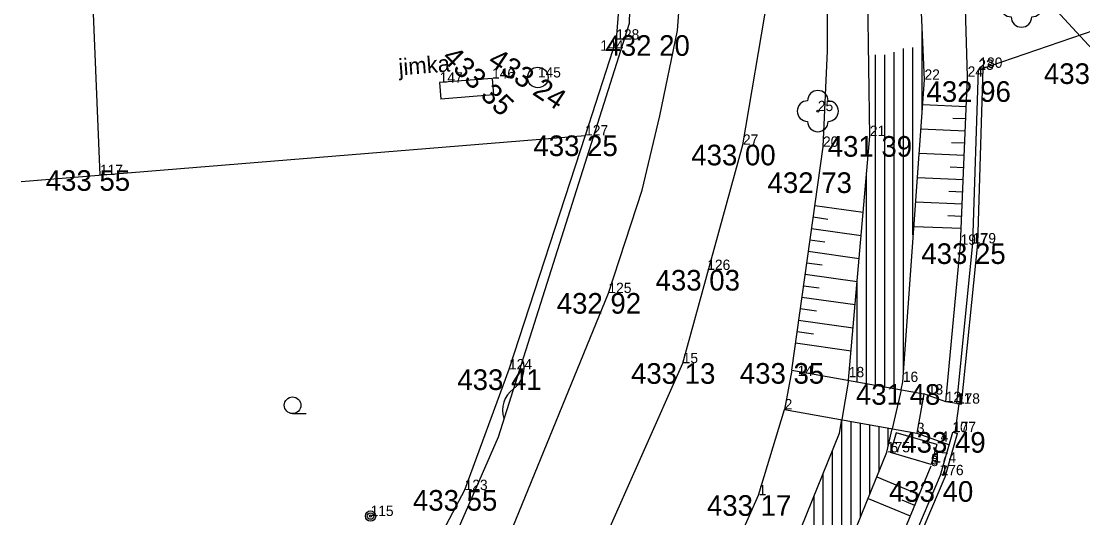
# Model space of a CAD drawing. Extents: x -559180 to -551373, y -1076947 to -1072071.
# Drawn here: x -553969.8 to -553918.3, y -1074053.3 to -1074029.3 of the extents above; entities that cross this region are included whole.
import ezdxf

# ---------------------------------------------------------------- set-up
doc = ezdxf.new("R2010")
doc.units = 0
for name, color, linetype in [('12_PLOTY', 7, 'Continuous'), ('13_PLOTY', 7, 'Continuous'), ('17_KOMUNIKACE', 7, 'Continuous'), ('18_POLOHOPIS', 7, 'Continuous'), ('1_VODA_ZN', 7, 'Continuous'), ('20_EL_ZN', 7, 'Continuous'), ('26_SRAFY', 7, 'Continuous'), ('27_HRANA_PATA', 7, 'Continuous'), ('28_VODA', 7, 'Continuous'), ('30_SDEL_ZN', 7, 'Continuous'), ('32', 7, 'Continuous'), ('34_ZELEN', 7, 'Continuous'), ('3_BODY', 7, 'Continuous'), ('40_KANAL_ZN', 7, 'Continuous'), ('45_ZN_KULTURY', 7, 'Continuous'), ('52_POPIS_UCELOVY', 7, 'Continuous'), ('6_VYSKY', 7, 'Continuous'), ('NNnadzemní', 7, 'Continuous')]:
    doc.layers.add(name, color=color, linetype=linetype)

# ---------------------------------------------------------------- blocks, each defined once
blk = doc.blocks.new('STL')
at = {"layer": '34_ZELEN'}
blk.add_circle((0, 0), 0.05, dxfattribs=at)
for centre, start, end in [((0, 0.5), 0, 180), ((-0.5, 0), 90, 270), ((0.5, 0), 270, 90), ((0, -0.5), 180, 0)]:
    blk.add_arc(centre, 0.5, start, end, dxfattribs=at)
blk = doc.blocks.new('SLD')
at = {"layer": '20_EL_ZN'}
for radius in [0.25, 0.158, 0.05]:
    blk.add_circle((0, 0), radius, dxfattribs=at)
blk = doc.blocks.new('SAK')
at = {"layer": '40_KANAL_ZN'}
blk.add_circle((0, 0), 0.5, dxfattribs=at)
blk = doc.blocks.new('ZAHRAD')
at = {"layer": '45_ZN_KULTURY'}
blk.add_line((0, 0), (0.65, 0.003), dxfattribs=at)
blk.add_circle((0, 0.403), 0.403, dxfattribs=at)
blk = doc.blocks.new('POINT_DISPLAY')
blk.add_line((0, 0), (0, 0))
blk = doc.blocks.new('SDEP')
at = {"layer": '30_SDEL_ZN'}
for centre, radius, start, end in [((0.75, -1.001), 1.251, 53.1529, 126.8469), ((2.25, 1), 1.25, 233.13, 306.8698)]:
    blk.add_arc(centre, radius, start, end, dxfattribs=at)

msp = doc.modelspace()

# ---------------------------------------------------------------- linework, layer by layer
at = {"layer": '12_PLOTY'}
for p, q in [((-553940.34, -1074022.2), (-553940.96, -1074030.16)), ((-553966.395, -1074027.015), (-553965.99, -1074036.73)), ((-553923.41, -1074031.63), (-553914.73, -1074028.65)), ((-553940.96, -1074030.16), (-553942.47, -1074034.81)), ((-553923.67, -1074040.04), (-553923.41, -1074031.63)), ((-553923.44, -1074040.054), (-553923.177, -1074031.55)), ((-553969.801, -1074037.041), (-553942.47, -1074034.81)), ((-553942.47, -1074034.81), (-553946.16, -1074046.15)), ((-553924.45, -1074047.81), (-553923.67, -1074040.04)), ((-553924.221, -1074047.832), (-553923.44, -1074040.054)), ((-553946.16, -1074046.15), (-553948.31, -1074052)), ((-553924.529, -1074049.222), (-553924.336, -1074047.821)), ((-553924.45, -1074047.81), (-553924.221, -1074047.832)), ((-553925.24, -1074051.28), (-553924.64, -1074049.19)), ((-553924.64, -1074049.19), (-553924.418, -1074049.253)), ((-553925.021, -1074051.354), (-553924.418, -1074049.253)), ((-553932.76, -1074068.91), (-553925.24, -1074051.28)), ((-553932.528, -1074068.952), (-553925.021, -1074051.354)), ((-553948.31, -1074052), (-553952.69, -1074060.2))]:
    msp.add_line(p, q, dxfattribs=at)
at = {"layer": '13_PLOTY'}
for p, q in [((-553939.88, -1074012.63), (-553940.33, -1074029.39)), ((-553940.33, -1074029.39), (-553946.69, -1074049.43)), ((-553946.69, -1074049.43), (-553952.6, -1074063.01))]:
    msp.add_line(p, q, dxfattribs=at)
at = {"layer": '17_KOMUNIKACE'}
for p, q in [((-553934.82, -1074035.26), (-553933.46, -1074027.2)), ((-553937.74, -1074045.85), (-553934.82, -1074035.26)), ((-553946.54, -1074055.17), (-553941.34, -1074042.45)), ((-553942.59, -1074056.76), (-553937.74, -1074045.85))]:
    msp.add_line(p, q, dxfattribs=at)
msp.add_lwpolyline([(-553941.34, -1074042.45), (-553939.71, -1074037.461), (-553938.855, -1074033.857), (-553938, -1074029.714), (-553937.75, -1074026.44)], dxfattribs=at)
at = {"layer": '18_POLOHOPIS'}
for p, q in [((-553932.458, -1074046.186), (-553932.8, -1074048.09)), ((-553932.458, -1074046.186), (-553926.048, -1074047.336)), ((-553926.048, -1074047.336), (-553926.39, -1074049.24)), ((-553924.99, -1074047.73), (-553926.048, -1074047.336)), ((-553932.8, -1074048.09), (-553926.39, -1074049.24)), ((-553924.45, -1074047.81), (-553924.99, -1074047.73)), ((-553927.387, -1074049.22), (-553927.67, -1074050.18)), ((-553925.417, -1074049.8), (-553927.387, -1074049.22)), ((-553926.39, -1074049.24), (-553924.816, -1074049.801)), ((-553925.7, -1074050.76), (-553927.67, -1074050.18)), ((-553925.417, -1074049.8), (-553925.7, -1074050.76))]:
    msp.add_line(p, q, dxfattribs=at)
at = {"layer": '26_SRAFY'}
for p, q in [((-553926.106, -1074033.313), (-553923.99, -1074033.401)), ((-553924.655, -1074033.966), (-553924.015, -1074033.992)), ((-553926.191, -1074034.494), (-553924.039, -1074034.583)), ((-553924.715, -1074035.147), (-553924.064, -1074035.174)), ((-553926.275, -1074035.674), (-553924.089, -1074035.766)), ((-553924.775, -1074036.329), (-553924.113, -1074036.357)), ((-553926.36, -1074036.855), (-553924.138, -1074036.948)), ((-553924.835, -1074037.511), (-553924.163, -1074037.539)), ((-553928.994, -1074038.551), (-553931.341, -1074038.222)), ((-553926.445, -1074038.036), (-553924.187, -1074038.13)), ((-553930.706, -1074038.877), (-553931.419, -1074038.777)), ((-553924.895, -1074038.692), (-553924.212, -1074038.721)), ((-553929.092, -1074039.67), (-553931.497, -1074039.332)), ((-553926.529, -1074039.216), (-553924.237, -1074039.312)), ((-553930.845, -1074039.99), (-553931.575, -1074039.888)), ((-553929.189, -1074040.788), (-553931.653, -1074040.443)), ((-553930.983, -1074041.103), (-553931.731, -1074040.998)), ((-553929.287, -1074041.907), (-553931.808, -1074041.554)), ((-553931.121, -1074042.216), (-553931.886, -1074042.109)), ((-553929.384, -1074043.026), (-553931.964, -1074042.664)), ((-553931.259, -1074043.329), (-553932.042, -1074043.22)), ((-553929.482, -1074044.145), (-553932.12, -1074043.775)), ((-553931.398, -1074044.442), (-553932.198, -1074044.33)), ((-553929.579, -1074045.263), (-553932.276, -1074044.885)), ((-553928.326, -1074051.365), (-553926.288, -1074052.21)), ((-553928.752, -1074052.412), (-553926.721, -1074053.254)), ((-553927.115, -1074052.479), (-553926.505, -1074052.732))]:
    msp.add_line(p, q, dxfattribs=at)
at = {"layer": '27_HRANA_PATA'}
for p, q in [((-553923.93, -1074031.96), (-553924.43, -1074016.17)), ((-553924.27, -1074040.11), (-553923.93, -1074031.96)), ((-553932.458, -1074046.186), (-553930.94, -1074035.36)), ((-553924.99, -1074047.73), (-553924.27, -1074040.11)), ((-553934.06, -1074052.25), (-553932.8, -1074048.09)), ((-553925.72, -1074050.84), (-553929.22, -1074059.28)), ((-553943.959, -1074074.21), (-553934.06, -1074052.25))]:
    msp.add_line(p, q, dxfattribs=at)
msp.add_lwpolyline([(-553930.94, -1074035.36), (-553930.716, -1074030.7), (-553930.74, -1074025.47)], dxfattribs=at)
at = {"layer": '28_VODA'}
for p, q in [((-553926.02, -1074032.11), (-553926.77, -1074015.3)), ((-553928.67, -1074034.84), (-553928.8, -1074025.12)), ((-553927.07, -1074046.76), (-553926.02, -1074032.11)), ((-553929.703, -1074046.68), (-553928.67, -1074034.84)), ((-553929.703, -1074046.68), (-553930.025, -1074048.588)), ((-553927.155, -1074047.137), (-553927.07, -1074046.76)), ((-553927.155, -1074047.137), (-553927.582, -1074049.026)), ((-553930.14, -1074049.244), (-553930.025, -1074048.588)), ((-553927.84, -1074050.17), (-553927.582, -1074049.026)), ((-553932.833, -1074055.862), (-553930.14, -1074049.244)), ((-553930.62, -1074057), (-553927.84, -1074050.17))]:
    msp.add_line(p, q, dxfattribs=at)
at = {"layer": '32'}
for p, q in [((-553926.138, -1074033.672), (-553926.138, -1074029.465)), ((-553927.038, -1074046.314), (-553927.038, -1074030.595)), ((-553926.588, -1074039.63), (-553926.588, -1074030.552)), ((-553928.388, -1074046.916), (-553928.388, -1074030.901)), ((-553927.938, -1074046.997), (-553927.938, -1074030.901)), ((-553927.488, -1074047.077), (-553927.488, -1074030.77)), ((-553928.838, -1074046.835), (-553928.838, -1074036.766)), ((-553929.288, -1074046.754), (-553929.288, -1074041.923)), ((-553930.025, -1074055.538), (-553930.025, -1074048.588)), ((-553929.575, -1074054.433), (-553929.575, -1074048.669)), ((-553929.125, -1074053.327), (-553929.125, -1074048.749)), ((-553928.675, -1074052.221), (-553928.675, -1074048.83)), ((-553928.225, -1074051.116), (-553928.225, -1074048.911)), ((-553927.775, -1074049.882), (-553927.775, -1074048.991)), ((-553930.475, -1074056.644), (-553930.475, -1074050.067)), ((-553930.925, -1074057.598), (-553930.925, -1074051.173)), ((-553931.375, -1074058.479), (-553931.375, -1074052.279))]:
    msp.add_line(p, q, dxfattribs=at)
at = {"layer": '40_KANAL_ZN'}
for p, q in [((-553946.98, -1074032.05), (-553949.52, -1074032.25)), ((-553946.98, -1074032.05), (-553946.917, -1074032.847)), ((-553949.52, -1074032.25), (-553949.457, -1074033.047)), ((-553946.917, -1074032.847), (-553949.457, -1074033.047))]:
    msp.add_line(p, q, dxfattribs=at)
at = {"layer": 'NNnadzemní'}
msp.add_line((-553941.57, -1074004.82), (-553917.69, -1074030.86), dxfattribs=at)

# ---------------------------------------------------------------- block references
at = {"layer": '1_VODA_ZN'}
for p in [(-553940.96, -1074030.16), (-553941.73, -1074030.7), (-553923.41, -1074031.63), (-553923.36, -1074031.53), (-553946.98, -1074032.05), (-553944.76, -1074032), (-553926.02, -1074032.11), (-553923.93, -1074031.96), (-553949.52, -1074032.25), (-553931.19, -1074033.63), (-553942.47, -1074034.81), (-553934.82, -1074035.26), (-553928.67, -1074034.84), (-553930.94, -1074035.36), (-553965.99, -1074036.73), (-553924.27, -1074040.11), (-553923.7, -1074040.06), (-553923.67, -1074040.04), (-553936.55, -1074041.33), (-553941.34, -1074042.45), (-553937.731, -1074044.711), (-553937.731, -1074044.711), (-553937.73, -1074044.71), (-553937.74, -1074045.85), (-553946.16, -1074046.15), (-553929.69, -1074046.53), (-553927.07, -1074046.76), (-553925.86, -1074047.37), (-553932.8, -1074048.09), (-553924.99, -1074047.73), (-553924.5, -1074047.82), (-553924.45, -1074047.81), (-553924.64, -1074049.19), (-553926.39, -1074049.24), (-553925.24, -1074049.65), (-553924.67, -1074049.2), (-553927.84, -1074050.17), (-553927.67, -1074050.18), (-553925.6, -1074050.67), (-553925.72, -1074050.84), (-553925.7, -1074050.76), (-553925.27, -1074051.32), (-553925.24, -1074051.28), (-553948.31, -1074052), (-553934.06, -1074052.25), (-553952.87, -1074053.26)]:
    msp.add_blockref('POINT_DISPLAY', p, dxfattribs=at)
at = {"layer": '20_EL_ZN'}
msp.add_blockref('SLD', (-553952.87, -1074053.26), dxfattribs=at)
at = {"layer": '30_SDEL_ZN', "xscale": 0.9999999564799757, "yscale": 0.9999999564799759, "rotation": 72.39225382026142}
msp.add_blockref('SDEP', (-553946.405, -1074048.533), dxfattribs=at)
at = {"layer": '34_ZELEN'}
for p in [(-553921.32, -1074028.56), (-553931.19, -1074033.63)]:
    msp.add_blockref('STL', p, dxfattribs=at)
at = {"layer": '40_KANAL_ZN'}
msp.add_blockref('SAK', (-553944.76, -1074032), dxfattribs=at)
at = {"layer": '45_ZN_KULTURY'}
msp.add_blockref('ZAHRAD', (-553956.647, -1074048.292), dxfattribs=at)

# ---------------------------------------------------------------- texts
at = {"layer": '3_BODY'}
for s, p in [('128', (-553940.96, -1074030.16)), ('144', (-553941.73, -1074030.7)), ('23', (-553923.41, -1074031.63)), ('180', (-553923.36, -1074031.53)), ('146', (-553946.98, -1074032.05)), ('145', (-553944.76, -1074032)), ('22', (-553926.02, -1074032.11)), ('24', (-553923.93, -1074031.96)), ('147', (-553949.52, -1074032.25)), ('25', (-553931.19, -1074033.63)), ('127', (-553942.47, -1074034.81)), ('27', (-553934.82, -1074035.26)), ('21', (-553928.67, -1074034.84)), ('20', (-553930.94, -1074035.36)), ('117', (-553965.99, -1074036.73)), ('19', (-553924.27, -1074040.11)), ('17', (-553923.7, -1074040.06)), ('179', (-553923.67, -1074040.04)), ('126', (-553936.55, -1074041.33)), ('125', (-553941.34, -1074042.45)), ('15', (-553937.74, -1074045.85)), ('124', (-553946.16, -1074046.15)), ('14', (-553932.17, -1074046.47)), ('18', (-553929.69, -1074046.53)), ('16', (-553927.07, -1074046.76)), ('13', (-553925.86, -1074047.37)), ('2', (-553932.8, -1074048.09)), ('12', (-553924.99, -1074047.73)), ('11', (-553924.5, -1074047.82)), ('178', (-553924.45, -1074047.81)), ('3', (-553926.39, -1074049.24)), ('4', (-553925.24, -1074049.65)), ('10', (-553924.67, -1074049.2)), ('177', (-553924.64, -1074049.19)), ('175', (-553927.84, -1074050.17)), ('6', (-553927.67, -1074050.18)), ('174', (-553925.6, -1074050.67)), ('8', (-553925.72, -1074050.84)), ('5', (-553925.7, -1074050.76)), ('7', (-553925.27, -1074051.32)), ('176', (-553925.24, -1074051.28)), ('123', (-553948.31, -1074052)), ('1', (-553934.06, -1074052.25)), ('115', (-553952.87, -1074053.26))]:
    msp.add_text(s, height=0.5, dxfattribs=at).set_placement(p)
at = {"layer": '52_POPIS_UCELOVY'}
msp.add_text('jimka', height=0.8, rotation=4.5022, dxfattribs=at).set_placement((-553951.484, -1074031.902))
at = {"layer": '6_VYSKY'}
for s, p in [('432 20', (-553941.485, -1074030.95)), ('433 60', (-553920.232, -1074032.314)), ('432 96', (-553925.924, -1074033.181)), ('433 25', (-553944.975, -1074035.81)), ('433 00', (-553937.325, -1074036.26)), ('431 39', (-553930.711, -1074035.84)), ('433 55', (-553968.614, -1074037.494)), ('432 73', (-553933.629, -1074037.599)), ('433 25', (-553926.175, -1074041.04)), ('433 03', (-553939.055, -1074042.33)), ('432 92', (-553943.845, -1074043.45)), ('433 13', (-553940.245, -1074046.85)), ('433 35', (-553934.972, -1074046.844)), ('433 41', (-553948.665, -1074047.15)), ('431 48', (-553929.344, -1074047.866)), ('433 49', (-553927.145, -1074050.19)), ('433 40', (-553927.746, -1074052.569)), ('433 55', (-553950.815, -1074053)), ('433 17', (-553936.565, -1074053.25))]:
    msp.add_text(s, height=1, dxfattribs=at).set_placement(p)
for s, rotation, p in [('433 35', 315.9125, (-553949.461, -1074031.096)), ('433 24', 326.3575, (-553947.241, -1074031.348))]:
    msp.add_text(s, height=1, rotation=rotation, dxfattribs=at).set_placement(p)

doc.saveas('drawing.dxf')
